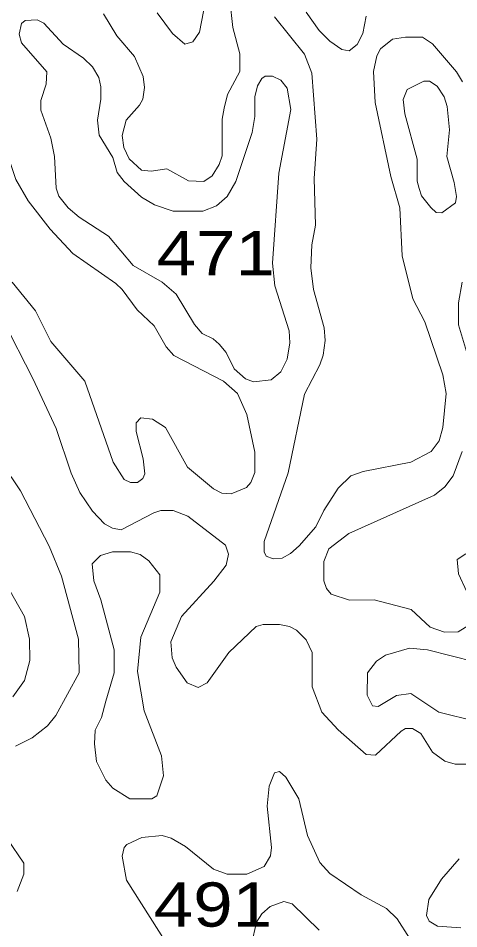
# Model space of a CAD drawing. Extents: x 577 to 602.9, y 7483.8 to 7511.6.
# Drawn here: x 582.144 to 582.941, y 7504.532 to 7506.18 of the extents above; entities that cross this region are included whole.
import ezdxf
from ezdxf.enums import TextEntityAlignment as Align

# ---------------------------------------------------------------- set-up
doc = ezdxf.new("R2010")
doc.units = 0
doc.header["$LTSCALE"] = 0.032
doc.layers.add('2', color=7, linetype='Continuous', lineweight=13)
doc.layers.add('61', color=7, linetype='Continuous')

msp = doc.modelspace()

# ---------------------------------------------------------------- linework, layer by layer
at = {"layer": '2'}
for points in [[(582.487, 7506.2332), (582.4719, 7506.1544), (582.4599, 7506.1369), (582.4456, 7506.133), (582.4234, 7506.152), (582.3955, 7506.1894)], [(582.3208, 7505.6996), (582.2429, 7505.7537), (582.2015, 7505.7982), (582.1617, 7505.8491), (582.1395, 7505.8881), (582.1204, 7505.9453), (582.1172, 7506.028), (582.1268, 7506.086), (582.1236, 7506.1242), (582.0918, 7506.1711), (582.0441, 7506.2157)], [(582.2985, 7506.1878), (582.3224, 7506.1481), (582.3542, 7506.1107), (582.3701, 7506.0741), (582.3725, 7506.0542), (582.3693, 7506.0336), (582.3637, 7506.0224), (582.3391, 7505.9954), (582.3319, 7505.9676), (582.3351, 7505.9461), (582.3446, 7505.9254), (582.3669, 7505.9047), (582.3844, 7505.9032), (582.413, 7505.9071), (582.452, 7505.8857), (582.4798, 7505.8841), (582.4949, 7505.8944), (582.5076, 7505.9151), (582.5132, 7505.931), (582.5132, 7505.997), (582.5164, 7506.0169), (582.5228, 7506.0415), (582.545, 7506.0837), (582.545, 7506.1155), (582.5323, 7506.1632), (582.5267, 7506.2125)], [(582.774, 7506.1839), (582.7677, 7506.152), (582.7573, 7506.1322), (582.743, 7506.121), (582.7295, 7506.1234), (582.708, 7506.1385), (582.6889, 7506.1576), (582.6651, 7506.191)], [(582.6078, 7506.1823), (582.6619, 7506.1147), (582.6754, 7506.0805), (582.6842, 7505.9612), (582.6794, 7505.8896), (582.6818, 7505.8054), (582.6754, 7505.7696), (582.6738, 7505.7282), (582.6786, 7505.6885), (582.6977, 7505.6193), (582.6993, 7505.5962), (582.6961, 7505.57), (582.6897, 7505.5525), (582.6619, 7505.4992), (582.6325, 7505.3569), (582.5888, 7505.2328), (582.5888, 7505.2137), (582.5927, 7505.2058), (582.6055, 7505.201), (582.6214, 7505.2026), (582.6365, 7505.2106), (582.6524, 7505.2249), (582.6826, 7505.2591), (582.6969, 7505.2885), (582.7231, 7505.329), (582.7462, 7505.3513), (582.7685, 7505.3593), (582.8543, 7505.376), (582.8917, 7505.3958), (582.906, 7505.4149), (582.9124, 7505.4388), (582.9188, 7505.5008), (582.9124, 7505.5342), (582.8798, 7505.6304), (582.8583, 7505.6718), (582.8392, 7505.7497), (582.8345, 7505.8364), (582.8186, 7505.8936), (582.7899, 7506.0272), (582.7868, 7506.0837), (582.7931, 7506.1115)], [(582.7931, 7506.1115), (582.7995, 7506.1242), (582.8217, 7506.1417), (582.8448, 7506.1457), (582.8758, 7506.1457), (582.8941, 7506.1338), (582.937, 7506.0829), (582.9482, 7506.0646)], [(582.1331, 7505.702), (582.1753, 7505.6503), (582.2031, 7505.5946), (582.2643, 7505.5231), (582.316, 7505.376), (582.3359, 7505.3449), (582.347, 7505.3394), (582.3597, 7505.3394), (582.3693, 7505.3465), (582.3733, 7505.3553), (582.3701, 7505.3823), (582.3574, 7505.4316), (582.3574, 7505.4475), (582.3661, 7505.4563), (582.3868, 7505.4539), (582.4106, 7505.4388), (582.4504, 7505.3672), (582.4973, 7505.3282), (582.5124, 7505.3203), (582.5291, 7505.3187), (582.5569, 7505.3306), (582.5649, 7505.3394), (582.5721, 7505.3577), (582.5721, 7505.3942), (582.5577, 7505.4626), (582.541, 7505.5008), (582.5156, 7505.5231), (582.4257, 7505.5692), (582.4114, 7505.5851), (582.39, 7505.6233), (582.3589, 7505.6519), (582.3319, 7505.6885), (582.3208, 7505.6996)], [(582.9569, 7505.5708), (582.941, 7505.6248), (582.941, 7505.6646), (582.9474, 7505.702)], [(582.5872, 7505.0825), (582.5744, 7505.0786), (582.5251, 7505.0316), (582.4862, 7504.9768), (582.4695, 7504.968), (582.4496, 7504.9768), (582.4297, 7505.0054), (582.4226, 7505.0221), (582.4202, 7505.0507), (582.4393, 7505.0969), (582.4981, 7505.1605), (582.5204, 7505.1899), (582.5243, 7505.2098), (582.5188, 7505.2257), (582.4512, 7505.2782), (582.4242, 7505.2885), (582.4019, 7505.2885), (582.3892, 7505.2845), (582.3303, 7505.2535), (582.3144, 7505.2567), (582.3001, 7505.2646), (582.2786, 7505.2877), (582.2556, 7505.3211), (582.2397, 7505.3561), (582.2126, 7505.4372), (582.1705, 7505.5278), (582.1164, 7505.6328)], [(582.0822, 7505.4213), (582.1482, 7505.3243), (582.1999, 7505.2241), (582.2222, 7505.17), (582.2532, 7505.0555), (582.254, 7504.9951), (582.2118, 7504.9179), (582.1967, 7504.8989), (582.1689, 7504.8774), (582.1387, 7504.8623)], [(582.9609, 7505.0817), (582.9402, 7505.069), (582.9156, 7505.0682), (582.8893, 7505.0778), (582.8551, 7505.1096), (582.7883, 7505.1271), (582.7438, 7505.1263), (582.7104, 7505.1374), (582.7017, 7505.1477), (582.6969, 7505.1613), (582.6969, 7505.1962), (582.7064, 7505.2193), (582.7422, 7505.2471), (582.8973, 7505.3163), (582.9164, 7505.3314), (582.9315, 7505.3513), (582.9474, 7505.3958)], [(582.9543, 7505.2104), (582.9386, 7505.2002), (582.941, 7505.174), (582.9561, 7505.1414)], [(582.1339, 7504.9513), (582.1554, 7504.9808), (582.1649, 7505.0173), (582.1641, 7505.0555), (582.1554, 7505.0969), (582.1109, 7505.1748)], [(582.9545, 7504.8297), (582.9347, 7504.8297), (582.9164, 7504.8352), (582.8941, 7504.8511), (582.8726, 7504.8853), (582.8575, 7504.8941), (582.8448, 7504.8941), (582.8368, 7504.8893), (582.7907, 7504.8456), (582.774, 7504.8472), (582.7231, 7504.8917), (582.6937, 7504.9235), (582.6762, 7504.9696), (582.6762, 7505.0316), (582.6651, 7505.0547), (582.6476, 7505.0722), (582.6349, 7505.0786), (582.6166, 7505.0825), (582.5872, 7505.0825)], [(582.9704, 7505.0149), (582.8846, 7505.0364), (582.852, 7505.0396), (582.809, 7505.0269), (582.7923, 7505.0157), (582.7764, 7504.9951), (582.7756, 7504.9545), (582.7852, 7504.9354), (582.7955, 7504.9338), (582.8289, 7504.9537), (582.8543, 7504.9577), (582.9052, 7504.9235), (582.9736, 7504.9068)], [(582.852, 7504.5148), (582.8297, 7504.5498), (582.8106, 7504.5681), (582.7645, 7504.5927), (582.708, 7504.6317), (582.6897, 7504.6516), (582.6675, 7504.7001), (582.6516, 7504.7669), (582.6285, 7504.8058), (582.6166, 7504.8162), (582.6078, 7504.8138), (582.5983, 7504.7899), (582.5943, 7504.7533), (582.6023, 7504.6786), (582.6007, 7504.6635), (582.5888, 7504.6444), (582.5577, 7504.6301), (582.522, 7504.6301), (582.4973, 7504.6396), (582.4464, 7504.6802), (582.421, 7504.6953), (582.4043, 7504.7001), (582.3677, 7504.6969), (582.3407, 7504.6842), (582.3359, 7504.6786), (582.3319, 7504.6627), (582.3399, 7504.6197), (582.4098, 7504.5092)], [(582.1244, 7504.6937), (582.1538, 7504.65), (582.1538, 7504.6301), (582.1419, 7504.5991)], [(582.945, 7504.5331), (582.9028, 7504.5363), (582.8877, 7504.545), (582.883, 7504.5553), (582.8869, 7504.5848), (582.91, 7504.6213), (582.9418, 7504.6579)], [(582.5689, 7504.5172), (582.5752, 7504.5434), (582.5848, 7504.5585), (582.5999, 7504.572), (582.6245, 7504.5808), (582.6396, 7504.5768), (582.6889, 7504.5291)]]:
    msp.add_lwpolyline(points, dxfattribs=at)
for points in [[(582.43, 7505.6803), (582.4043, 7505.702), (582.3518, 7505.7322), (582.3073, 7505.7855), (582.254, 7505.8197), (582.2341, 7505.8364), (582.2174, 7505.8578), (582.2126, 7505.8721), (582.2095, 7505.9294), (582.2031, 7505.9628), (582.1848, 7506.0137), (582.1848, 7506.0312), (582.1943, 7506.0606), (582.1959, 7506.0829), (582.1498, 7506.1354), (582.1458, 7506.1513), (582.1498, 7506.1703), (582.1562, 7506.1759), (582.1784, 7506.1767), (582.1904, 7506.1711), (582.2254, 7506.133), (582.2619, 7506.1075), (582.2786, 7506.0916), (582.2898, 7506.0725), (582.2937, 7506.0558), (582.2937, 7506.0336), (582.2874, 7505.9954), (582.2906, 7505.9684), (582.3152, 7505.9278), (582.3232, 7505.9008), (582.3359, 7505.8841), (582.3669, 7505.8562), (582.3908, 7505.8419), (582.4242, 7505.8308), (582.4782, 7505.8308), (582.5029, 7505.8403), (582.522, 7505.857), (582.5379, 7505.8841), (582.5673, 7505.9731), (582.5721, 7506.0018), (582.5721, 7506.0375), (582.5768, 7506.0574), (582.5848, 7506.0709), (582.5911, 7506.0749), (582.6039, 7506.0749), (582.619, 7506.0678), (582.6309, 7506.0534), (582.6373, 7506.0145), (582.6158, 7505.8992), (582.6039, 7505.7362), (582.6086, 7505.6956), (582.6341, 7505.6137), (582.6357, 7505.5922), (582.6309, 7505.5628), (582.619, 7505.5398), (582.6015, 7505.5255), (582.5697, 7505.5215), (582.5554, 7505.527), (582.5347, 7505.5453), (582.5204, 7505.5748), (582.5076, 7505.5899), (582.4965, 7505.5994), (582.4766, 7505.6089), (582.4631, 7505.6256)], [(582.9331, 7505.8825), (582.937, 7505.857), (582.9355, 7505.8459), (582.9108, 7505.8276), (582.9005, 7505.8284), (582.8909, 7505.8372), (582.8742, 7505.8586), (582.8695, 7505.8714), (582.8663, 7505.8849), (582.8663, 7505.9246), (582.844, 7506.0065), (582.8408, 7506.0328), (582.848, 7506.0511), (582.8782, 7506.0662), (582.8885, 7506.0662), (582.9021, 7506.0566), (582.9148, 7506.0375), (582.9203, 7506.0201), (582.9243, 7505.9779), (582.9195, 7505.9294)], [(582.3025, 7504.9434), (582.2945, 7504.914), (582.2834, 7504.8909), (582.2818, 7504.8662), (582.2858, 7504.8344), (582.3025, 7504.8003), (582.3152, 7504.7859), (582.3462, 7504.7669), (582.386, 7504.7669), (582.3947, 7504.7724), (582.4067, 7504.8082), (582.4035, 7504.8448), (582.3717, 7504.9259), (582.3597, 7504.9975), (582.3661, 7505.0595), (582.4003, 7505.1406), (582.4003, 7505.1724), (582.3804, 7505.1978), (582.3645, 7505.209), (582.347, 7505.2137), (582.3144, 7505.2137), (582.2929, 7505.2074), (582.2778, 7505.1923), (582.281, 7505.1613), (582.2937, 7505.1271), (582.3176, 7505.0364), (582.3176, 7504.9951)]]:
    msp.add_lwpolyline(points, close=True, dxfattribs=at)

# ---------------------------------------------------------------- texts
at = {"layer": '61', "width": 1.2}
for s, p in [('471', (582.5015, 7505.7146)), ('491', (582.4963, 7504.5354))]:
    msp.add_text(s, height=0.08, dxfattribs=at).set_placement(p, align=Align.CENTER)

doc.saveas('drawing.dxf')
